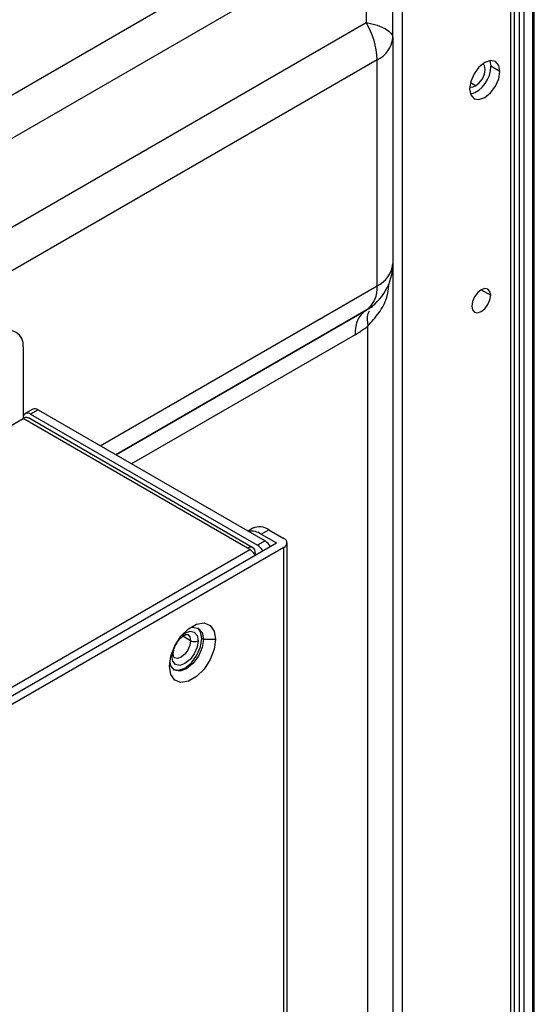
# Model space of a CAD drawing. Header units: millimetres. Extents: x 0 to 1118, y 0 to 864.
# Tile 390 of 397: x 1035 to 1040, y 720 to 729. Entities that reach past the tile are written whole.
import ezdxf

# ---------------------------------------------------------------- set-up
doc = ezdxf.new("R2010")
doc.units = ezdxf.units.MM

msp = doc.modelspace()

# ---------------------------------------------------------------- linework, layer by layer
at = {"color": 7, "linetype": 'Continuous', "lineweight": 25}
for p, q in [((1039.729, 697.9045), (1039.729, 783.7601)), ((1039.9136, 697.7782), (1039.9136, 783.1166)), ((1038.6785, 781.4452), (1038.6785, 695.2648)), ((1038.5906, 728.9968), (1038.5906, 730.4467)), ((1030.7998, 726.0243), (1038.237, 730.3178)), ((1038.3406, 729.9693), (1030.9033, 725.6758)), ((1038.3406, 729.9693), (1038.3406, 729.1412)), ((1038.5906, 728.9968), (1038.5906, 726.8859)), ((1038.4441, 728.7927), (1004.3723, 709.1235)), ((1038.4441, 726.6818), (1038.4441, 728.7927)), ((1039.4981, 728.7837), (1039.5065, 728.733)), ((1039.5914, 728.684), (1039.5065, 728.733)), ((1038.5906, 726.8858), (1038.5906, 726.8859)), ((1038.5906, 726.8858), (1038.5906, 695.0126)), ((1038.3406, 726.4529), (1036.002, 725.1029)), ((1038.3406, 726.4529), (1038.3406, 726.4528)), ((1038.4002, 726.4932), (1038.3884, 726.4732)), ((1035.133, 726.1108), (1035.133, 725.4412)), ((1035.2245, 725.5278), (1035.1538, 725.487)), ((1035.2745, 725.5229), (1035.2038, 725.4821)), ((1035.2745, 725.5229), (1037.3958, 724.2983)), ((1015.1256, 713.8912), (1035.133, 725.4412)), ((1037.2331, 724.2289), (1035.133, 725.4412)), ((1037.2831, 724.2338), (1035.183, 725.4462)), ((1035.2038, 725.4821), (1037.3251, 724.2574)), ((1037.2812, 724.416), (1037.2365, 724.3902)), ((1037.3604, 724.3603), (1037.4311, 724.4011)), ((1037.3604, 724.3603), (1037.5018, 724.2787)), ((1037.4311, 724.4011), (1037.5726, 724.3195)), ((1007.2518, 706.8157), (1037.5018, 724.2787)), ((1037.5726, 724.2379), (1007.2518, 706.734)), ((1037.2544, 724.2166), (1037.2331, 724.2289)), ((1037.3958, 724.2983), (1037.3251, 724.2574)), ((1037.5726, 689.9871), (1037.5726, 724.2379)), ((1037.6018, 690.0279), (1037.6018, 724.2787)), ((1037.3039, 724.188), (1037.3039, 724.1647)), ((1036.8202, 723.3781), (1036.8061, 723.3863)), ((1036.9333, 723.3781), (1036.8202, 723.3781))]:
    msp.add_line(p, q, dxfattribs=at)
at = {"color": 8, "linetype": 'Continuous', "lineweight": 25}
for p, q in [((1039.6939, 697.8962), (1039.6939, 783.7111)), ((1039.8989, 697.8161), (1039.8989, 783.0962)), ((1039.7717, 783.0473), (1039.7717, 697.903)), ((1039.8141, 783.0473), (1039.8141, 697.8842)), ((1004.3526, 709.5204), (1038.3406, 729.1412)), ((1039.3651, 728.5493), (1039.316, 728.5776)), ((1035.8555, 725.1874), (1038.4441, 726.6818)), ((1039.4171, 726.6441), (1039.5055, 726.5931)), ((1036.0021, 725.1028), (1038.3406, 726.4528)), ((1038.3563, 694.8594), (1038.3563, 726.3047)), ((1038.237, 726.2239), (1036.1486, 725.0183)), ((1007.2518, 706.8965), (1037.2544, 724.2166)), ((1036.7, 723.3658), (1036.6273, 723.4078)), ((1036.5232, 723.223), (1036.5269, 723.2595))]:
    msp.add_line(p, q, dxfattribs=at)
at = {"color": 7, "linetype": 'Continuous', "lineweight": 25, "flags": 128}
for points in [[(1038.3406, 729.1412), (1038.395, 729.1291), (1038.4441, 729.1147), (1038.4873, 729.0983), (1038.5236, 729.0802), (1038.5525, 729.0606), (1038.5735, 729.04), (1038.5863, 729.0186), (1038.5906, 728.9968)], [(1039.5914, 728.684), (1039.5806, 728.7403), (1039.5499, 728.7756), (1039.504, 728.7845), (1039.4499, 728.7657), (1039.3958, 728.722), (1039.3499, 728.6601), (1039.3193, 728.5895), (1039.3085, 728.5207)], [(1039.3651, 728.5493), (1039.3989, 728.5766), (1039.4276, 728.6153), (1039.4467, 728.6595), (1039.4535, 728.7024), (1039.4467, 728.7376), (1039.4337, 728.7553)], [(1039.3085, 728.5207), (1039.3193, 728.4645), (1039.3499, 728.4292), (1039.3958, 728.4203), (1039.4499, 728.4391), (1039.504, 728.4828), (1039.5499, 728.5446), (1039.5806, 728.6153), (1039.5914, 728.684)], [(1039.3094, 728.5399), (1039.3313, 728.5375), (1039.3651, 728.5493)], [(1039.5055, 726.5931), (1039.4987, 726.6283), (1039.4796, 726.6503), (1039.4509, 726.6559), (1039.4171, 726.6441), (1039.3832, 726.6168), (1039.3546, 726.5782), (1039.3354, 726.534), (1039.3287, 726.491)], [(1039.3287, 726.491), (1039.3354, 726.4559), (1039.3546, 726.4338), (1039.3832, 726.4282), (1039.4171, 726.44), (1039.4509, 726.4673), (1039.4796, 726.506), (1039.4987, 726.5501), (1039.5055, 726.5931)], [(1036.502, 723.1291), (1036.515, 723.2218), (1036.5525, 723.3183), (1036.6098, 723.407), (1036.6802, 723.4772), (1036.7551, 723.5205), (1036.8255, 723.5315), (1036.8829, 723.509), (1036.9203, 723.4558), (1036.9333, 723.3781)], [(1036.6872, 723.4825), (1036.722, 723.4911), (1036.7736, 723.4811), (1036.8081, 723.4414), (1036.8202, 723.3781)], [(1036.8061, 723.3863), (1036.7939, 723.4496), (1036.7663, 723.4848)], [(1036.9333, 723.3781), (1036.9203, 723.2854), (1036.8829, 723.1889), (1036.8255, 723.1002), (1036.7551, 723.0299), (1036.6802, 722.9867), (1036.6098, 722.9757), (1036.5525, 722.9981), (1036.515, 723.0514), (1036.502, 723.1291)], [(1036.8202, 723.3781), (1036.8081, 723.3008), (1036.7736, 723.2213), (1036.722, 723.1517), (1036.6611, 723.1025), (1036.6002, 723.0814), (1036.5486, 723.0914), (1036.5141, 723.1311), (1036.5042, 723.1655)], [(1036.7707, 723.3658), (1036.7613, 723.3057), (1036.7345, 723.2439), (1036.6943, 723.1897), (1036.647, 723.1515), (1036.5996, 723.1351), (1036.5595, 723.1429), (1036.5326, 723.1737), (1036.5232, 723.223)], [(1036.5418, 723.0958), (1036.5861, 723.0895), (1036.647, 723.1107), (1036.7078, 723.1598), (1036.7595, 723.2294), (1036.7939, 723.309), (1036.8061, 723.3863)], [(1036.5819, 723.3687), (1036.568, 723.34), (1036.5501, 723.3136)]]:
    msp.add_lwpolyline(points, dxfattribs=at)
at = {"color": 8, "linetype": 'Continuous', "lineweight": 25, "flags": 128}
for points in [[(1036.6171, 723.4159), (1036.647, 723.4373), (1036.6943, 723.4538), (1036.7345, 723.446), (1036.7613, 723.4151), (1036.7707, 723.3658)], [(1036.674, 723.4231), (1036.6741, 723.4231), (1036.6933, 723.401), (1036.7, 723.3658)], [(1036.7, 723.3658), (1036.6933, 723.3229), (1036.6741, 723.2787), (1036.6454, 723.24), (1036.6116, 723.2127), (1036.5778, 723.201), (1036.5492, 723.2065)]]:
    msp.add_lwpolyline(points, dxfattribs=at)
at = {"color": 7, "linetype": 'Continuous', "lineweight": 25}
for centre, radius, start, end in [((1037.7232, 728.7681), 0.7214, 1.95651, 31.14372), ((1038.3404, 729.0218), 0.2515, 294.37481, 354.30426), ((1039.2312, 728.7316), 0.2753, 288.14896, 0.28745), ((1038.0906, 726.8859), 0.5, 299.99999, 359.99908), ((1038.3404, 726.9109), 0.2515, 294.37485, 354.30398), ((1038.1938, 726.6572), 0.2515, 305.69804, 5.62038), ((1035.0037, 726.1318), 0.131, 350.78596, 129.20329), ((1035.2452, 725.482), 0.0503, 54.38242, 114.30712), ((1035.1761, 725.4482), 0.0437, 50.79671, 189.21404), ((1035.1623, 725.4003), 0.0503, 65.69288, 125.61758), ((1037.3433, 724.2785), 0.1509, 54.38242, 114.30712), ((1037.2673, 724.223), 0.1659, 55.8588, 98.74716), ((1037.5571, 724.2787), 0.0437, 290.78342, 69.21658), ((1037.2608, 724.195), 0.0437, 350.78596, 129.20329), ((1037.2488, 724.1352), 0.1441, 29.1108, 58.05463), ((1037.3196, 724.176), 0.1441, 29.1108, 58.05463), ((1037.1781, 724.0944), 0.1441, 29.1108, 58.05463), ((1036.7353, 723.4341), 0.0769, 242.60967, 297.39033)]:
    msp.add_arc(centre, radius, start, end, dxfattribs=at)
at = {"color": 8, "linetype": 'Continuous', "lineweight": 25}
msp.add_arc((1036.5128, 723.246), 0.0253, 294.44155, 353.54143, dxfattribs=at)
for points, knots in [([(1038.3563, 726.3047), (1038.3925, 726.3445), (1038.4649, 726.424), (1038.5373, 726.5547), (1038.5491, 726.6466), (1038.554, 726.6852)], [0, 0, 0, 0, 0.367431, 0.734463, 1, 1, 1, 1]), ([(1038.3705, 726.4431), (1038.3652, 726.4355), (1038.3433, 726.4048), (1038.3507, 726.3478), (1038.3563, 726.3047)], [0, 0, 0, 0, 0.24581, 1, 1, 1, 1])]:
    msp.add_open_spline(points, degree=3, knots=knots, dxfattribs=at)
at = {"color": 7, "linetype": 'Continuous', "lineweight": 25}
for points, knots in [([(1038.3406, 726.4528), (1038.3079, 726.4339), (1038.2817, 726.4038), (1038.2462, 726.3255), (1038.237, 726.2774), (1038.237, 726.2239)], [0, 0, 0, 0, 0.5, 0.5, 1, 1, 1, 1]), ([(1038.3406, 726.4528), (1038.3454, 726.4557), (1038.355, 726.4613), (1038.3697, 726.4709), (1038.3848, 726.4814), (1038.3951, 726.4893), (1038.4002, 726.4932)], [0, 0, 0, 0, 0.250004, 0.499985, 0.750008, 1, 1, 1, 1]), ([(1038.237, 726.2239), (1038.2507, 726.2318), (1038.2778, 726.2483), (1038.3176, 726.2752), (1038.3435, 726.2947), (1038.3563, 726.3047)], [0, 0, 0, 0, 0.343206, 0.675987, 1, 1, 1, 1]), ([(1036.5379, 723.2434), (1036.5383, 723.2512), (1036.5393, 723.2701), (1036.55, 723.3076), (1036.5713, 723.3497), (1036.6003, 723.3872), (1036.6317, 723.4133), (1036.6582, 723.4248), (1036.6711, 723.4248), (1036.6729, 723.4234), (1036.6737, 723.4228)], [0, 0, 0, 0, 0.092224, 0.224245, 0.364074, 0.50708, 0.647404, 0.780217, 0.907675, 1, 1, 1, 1]), ([(1036.5495, 723.2069), (1036.5488, 723.2071), (1036.5464, 723.2079), (1036.5405, 723.2151), (1036.5387, 723.2345), (1036.5379, 723.2434)], [0, 0, 0, 0, 0.173172, 0.624325, 1, 1, 1, 1])]:
    msp.add_open_spline(points, degree=3, knots=knots, dxfattribs=at)

doc.saveas('drawing.dxf')
